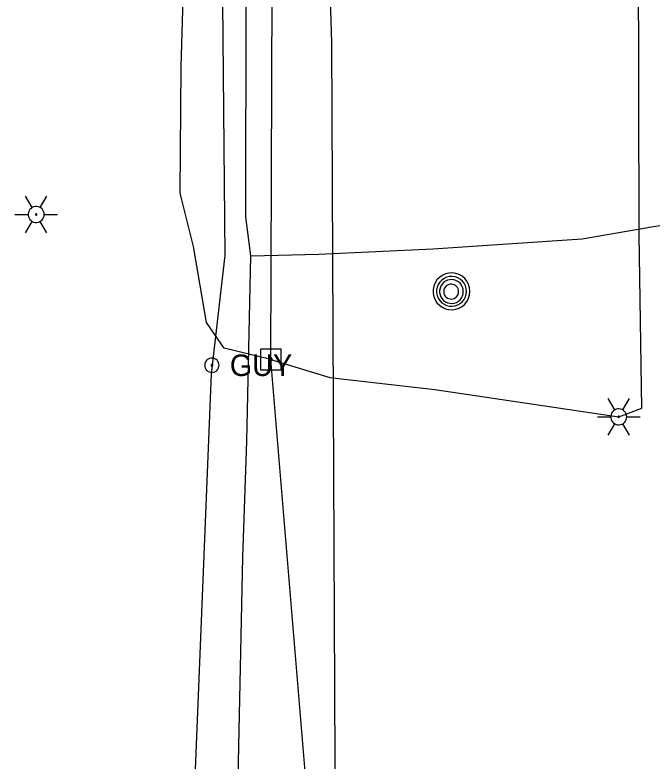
# Model space of a CAD drawing. Extents: x 596028 to 606371, y 330010 to 403088.
# Drawn here: x 601999.6 to 602113.5, y 368545.3 to 368678.8 of the extents above; entities that cross this region are included whole.
import ezdxf

# ---------------------------------------------------------------- set-up
doc = ezdxf.new("R2010")
doc.units = 0
for name, color, linetype in [('E_LTG', 7, 'Continuous'), ('E_UTL_E_UG', 7, 'Continuous'), ('E_UTL_EGuyWire', 7, 'Continuous'), ('E_UTL_EPowerPole', 7, 'Continuous'), ('E_UTL_G_UG', 7, 'Continuous'), ('E_UTL_MH', 7, 'Continuous'), ('E_UTL_Overhead', 7, 'Continuous'), ('E_UTL_T_UG', 7, 'Continuous')]:
    doc.layers.add(name, color=color, linetype=linetype)

msp = doc.modelspace()

# ---------------------------------------------------------------- linework, layer by layer
at = {"layer": 'E_LTG'}
for points in [[(602002.71, 368644.33), (602001.52, 368646.39)], [(602004.14, 368644.33), (602005.33, 368646.39)], [(602004.85, 368643.09), (602004.83, 368643.36), (602004.75, 368643.62), (602004.63, 368643.86), (602004.46, 368644.08), (602004.25, 368644.26), (602004.02, 368644.39), (602003.76, 368644.48), (602003.49, 368644.52), (602003.22, 368644.51), (602002.96, 368644.44), (602002.71, 368644.33), (602002.49, 368644.17), (602002.3, 368643.98), (602002.16, 368643.75), (602002.05, 368643.49), (602002, 368643.23), (602002, 368642.96), (602002.05, 368642.69), (602002.16, 368642.44), (602002.3, 368642.21), (602002.49, 368642.01), (602002.71, 368641.85), (602002.96, 368641.74), (602003.22, 368641.68), (602003.49, 368641.66), (602003.76, 368641.7), (602004.02, 368641.79), (602004.25, 368641.93), (602004.46, 368642.11), (602004.63, 368642.32), (602004.75, 368642.56), (602004.83, 368642.82), (602004.85, 368643.09)], [(602004.85, 368643.09), (602004.83, 368643.36), (602004.75, 368643.62), (602004.63, 368643.86), (602004.46, 368644.08), (602004.25, 368644.26), (602004.02, 368644.39), (602003.76, 368644.48), (602003.49, 368644.52), (602003.22, 368644.51), (602002.96, 368644.44), (602002.71, 368644.33), (602002.49, 368644.17), (602002.3, 368643.98), (602002.16, 368643.75), (602002.05, 368643.49), (602002, 368643.23), (602002, 368642.96), (602002.05, 368642.69), (602002.16, 368642.44), (602002.3, 368642.21), (602002.49, 368642.01), (602002.71, 368641.85), (602002.96, 368641.74), (602003.22, 368641.68), (602003.49, 368641.66), (602003.76, 368641.7), (602004.02, 368641.79), (602004.25, 368641.93), (602004.46, 368642.11), (602004.63, 368642.32), (602004.75, 368642.56), (602004.83, 368642.82), (602004.85, 368643.09)], [(602004.85, 368643.09), (602004.83, 368643.36), (602004.75, 368643.62), (602004.63, 368643.86), (602004.46, 368644.08), (602004.25, 368644.26), (602004.02, 368644.39), (602003.76, 368644.48), (602003.49, 368644.52), (602003.22, 368644.51), (602002.96, 368644.44), (602002.71, 368644.33), (602002.49, 368644.17), (602002.3, 368643.98), (602002.16, 368643.75), (602002.05, 368643.49), (602002, 368643.23), (602002, 368642.96), (602002.05, 368642.69), (602002.16, 368642.44), (602002.3, 368642.21), (602002.49, 368642.01), (602002.71, 368641.85), (602002.96, 368641.74), (602003.22, 368641.68), (602003.49, 368641.66), (602003.76, 368641.7), (602004.02, 368641.79), (602004.25, 368641.93), (602004.46, 368642.11), (602004.63, 368642.32), (602004.75, 368642.56), (602004.83, 368642.82), (602004.85, 368643.09)], [(601999.62, 368643.09), (602002, 368643.09)], [(602003.55, 368643.09), (602003.54, 368643.11), (602003.54, 368643.14), (602003.53, 368643.16), (602003.51, 368643.17), (602003.5, 368643.19), (602003.48, 368643.2), (602003.45, 368643.21), (602003.43, 368643.21), (602003.41, 368643.21), (602003.39, 368643.2), (602003.37, 368643.19), (602003.35, 368643.18), (602003.33, 368643.17), (602003.32, 368643.15), (602003.31, 368643.13), (602003.31, 368643.1), (602003.31, 368643.08), (602003.31, 368643.06), (602003.32, 368643.04), (602003.33, 368643.02), (602003.35, 368643), (602003.37, 368642.99), (602003.39, 368642.98), (602003.41, 368642.97), (602003.43, 368642.97), (602003.45, 368642.98), (602003.48, 368642.98), (602003.5, 368642.99), (602003.51, 368643.01), (602003.53, 368643.03), (602003.54, 368643.05), (602003.54, 368643.07), (602003.55, 368643.09)], [(602004.85, 368643.09), (602007.24, 368643.09)], [(602001.52, 368639.79), (602002.71, 368641.85)], [(602005.33, 368639.79), (602004.14, 368641.85)], [(602106.86, 368608.13), (602105.67, 368610.2)], [(602108.29, 368608.13), (602109.48, 368610.2)], [(602109, 368606.9), (602108.98, 368607.17), (602108.9, 368607.43), (602108.77, 368607.67), (602108.61, 368607.88), (602108.4, 368608.06), (602108.17, 368608.2), (602107.91, 368608.28), (602107.64, 368608.32), (602107.37, 368608.31), (602107.11, 368608.25), (602106.86, 368608.13), (602106.64, 368607.98), (602106.45, 368607.78), (602106.3, 368607.55), (602106.2, 368607.3), (602106.15, 368607.03), (602106.15, 368606.76), (602106.2, 368606.49), (602106.3, 368606.24), (602106.45, 368606.01), (602106.64, 368605.82), (602106.86, 368605.66), (602107.11, 368605.55), (602107.37, 368605.48), (602107.64, 368605.47), (602107.91, 368605.51), (602108.17, 368605.6), (602108.4, 368605.73), (602108.61, 368605.91), (602108.77, 368606.12), (602108.9, 368606.36), (602108.98, 368606.63), (602109, 368606.9)], [(602109, 368606.9), (602108.98, 368607.17), (602108.9, 368607.43), (602108.77, 368607.67), (602108.61, 368607.88), (602108.4, 368608.06), (602108.17, 368608.2), (602107.91, 368608.28), (602107.64, 368608.32), (602107.37, 368608.31), (602107.11, 368608.25), (602106.86, 368608.13), (602106.64, 368607.98), (602106.45, 368607.78), (602106.3, 368607.55), (602106.2, 368607.3), (602106.15, 368607.03), (602106.15, 368606.76), (602106.2, 368606.49), (602106.3, 368606.24), (602106.45, 368606.01), (602106.64, 368605.82), (602106.86, 368605.66), (602107.11, 368605.55), (602107.37, 368605.48), (602107.64, 368605.47), (602107.91, 368605.51), (602108.17, 368605.6), (602108.4, 368605.73), (602108.61, 368605.91), (602108.77, 368606.12), (602108.9, 368606.36), (602108.98, 368606.63), (602109, 368606.9)], [(602109, 368606.9), (602108.98, 368607.17), (602108.9, 368607.43), (602108.77, 368607.67), (602108.61, 368607.88), (602108.4, 368608.06), (602108.17, 368608.2), (602107.91, 368608.28), (602107.64, 368608.32), (602107.37, 368608.31), (602107.11, 368608.25), (602106.86, 368608.13), (602106.64, 368607.98), (602106.45, 368607.78), (602106.3, 368607.55), (602106.2, 368607.3), (602106.15, 368607.03), (602106.15, 368606.76), (602106.2, 368606.49), (602106.3, 368606.24), (602106.45, 368606.01), (602106.64, 368605.82), (602106.86, 368605.66), (602107.11, 368605.55), (602107.37, 368605.48), (602107.64, 368605.47), (602107.91, 368605.51), (602108.17, 368605.6), (602108.4, 368605.73), (602108.61, 368605.91), (602108.77, 368606.12), (602108.9, 368606.36), (602108.98, 368606.63), (602109, 368606.9)], [(602103.76, 368606.9), (602106.14, 368606.9)], [(602107.69, 368606.9), (602107.69, 368606.92), (602107.68, 368606.94), (602107.67, 368606.96), (602107.66, 368606.98), (602107.64, 368606.99), (602107.62, 368607), (602107.6, 368607.01), (602107.58, 368607.01), (602107.56, 368607.01), (602107.53, 368607.01), (602107.51, 368607), (602107.49, 368606.99), (602107.48, 368606.97), (602107.47, 368606.95), (602107.46, 368606.93), (602107.45, 368606.91), (602107.45, 368606.88), (602107.46, 368606.86), (602107.47, 368606.84), (602107.48, 368606.82), (602107.49, 368606.81), (602107.51, 368606.79), (602107.53, 368606.78), (602107.56, 368606.78), (602107.58, 368606.78), (602107.6, 368606.78), (602107.62, 368606.79), (602107.64, 368606.8), (602107.66, 368606.81), (602107.67, 368606.83), (602107.68, 368606.85), (602107.69, 368606.87), (602107.69, 368606.9)], [(602109, 368606.9), (602111.38, 368606.9)], [(602105.67, 368603.6), (602106.86, 368605.66)], [(602109.48, 368603.6), (602108.29, 368605.66)]]:
    msp.add_lwpolyline(points, dxfattribs=at)
at = {"layer": 'E_UTL_E_UG'}
for points in [[(602036.4, 368128.48), (602036.06, 368184.31), (602035.9, 368268.45), (602035.28, 368327.99), (602034.44, 368347.59), (602034.75, 368377.79), (602035.59, 368442.38), (602036.65, 368479.27), (602031.91, 368543.82), (602034.75, 368614.57), (602037.21, 368635.74), (602036.61, 368700.61), (602038.77, 368763.95), (602037.38, 368833.78), (602037.44, 368907.4), (602038.32, 368957.12), (602039.31, 369034.73)], [(602045.39, 368617.17), (602055.95, 368613.91), (602074.7, 368611.8), (602107.57, 368606.9), (602111.72, 368608.42), (602111.23, 368639.49), (602111.03, 368716.06), (602109.57, 368721.04), (602109.48, 368722.06), (602109.49, 368722.96), (602107.84, 368748.94), (602103.15, 368807.3), (602097.74, 368881.28), (602093.9, 368942.51), (602093.9, 368943.33)], [(602045.39, 368617.17), (602037.05, 368619.2), (602033.89, 368623.75), (602031.55, 368637.34), (602029.15, 368646.88), (602029.36, 368669.59), (602030.16, 368697.93), (602027.82, 368704.53)]]:
    msp.add_lwpolyline(points, dxfattribs=at)
at = {"layer": 'E_UTL_EGuyWire'}
for points in [[(602036.12, 368616.13), (602036.1, 368616.37), (602036.03, 368616.6), (602035.91, 368616.82), (602035.76, 368617.01), (602035.58, 368617.17), (602035.37, 368617.3), (602035.14, 368617.37), (602034.9, 368617.41), (602034.65, 368617.4), (602034.42, 368617.34), (602034.19, 368617.24), (602033.99, 368617.1), (602033.83, 368616.92), (602033.69, 368616.72), (602033.6, 368616.49), (602033.56, 368616.25), (602033.56, 368616.01), (602033.6, 368615.77), (602033.69, 368615.54), (602033.83, 368615.33), (602033.99, 368615.16), (602034.19, 368615.02), (602034.42, 368614.92), (602034.65, 368614.86), (602034.9, 368614.85), (602035.14, 368614.88), (602035.37, 368614.96), (602035.58, 368615.08), (602035.76, 368615.24), (602035.91, 368615.43), (602036.03, 368615.65), (602036.1, 368615.88), (602036.12, 368616.13)], [(602035, 368616.13), (602034.99, 368616.16), (602034.98, 368616.19), (602034.97, 368616.21), (602034.95, 368616.24), (602034.93, 368616.26), (602034.9, 368616.27), (602034.87, 368616.28), (602034.84, 368616.29), (602034.81, 368616.29), (602034.78, 368616.28), (602034.75, 368616.27), (602034.73, 368616.25), (602034.71, 368616.23), (602034.69, 368616.2), (602034.68, 368616.17), (602034.68, 368616.14), (602034.68, 368616.11), (602034.68, 368616.08), (602034.69, 368616.05), (602034.71, 368616.03), (602034.73, 368616.01), (602034.75, 368615.99), (602034.78, 368615.98), (602034.81, 368615.97), (602034.84, 368615.97), (602034.87, 368615.97), (602034.9, 368615.98), (602034.93, 368616), (602034.95, 368616.02), (602034.97, 368616.04), (602034.98, 368616.07), (602034.99, 368616.1), (602035, 368616.13)]]:
    msp.add_lwpolyline(points, dxfattribs=at)
at = {"layer": 'E_UTL_EPowerPole'}
for points in [[(602045.36, 368619.02), (602045.36, 368621.92)], [(602047.2, 368619.02), (602043.52, 368619.02)], [(602043.52, 368619.02), (602043.52, 368615.32)], [(602047.2, 368615.32), (602047.2, 368619.02)], [(602045.63, 368617.17), (602045.63, 368617.22), (602045.61, 368617.26), (602045.59, 368617.3), (602045.56, 368617.34), (602045.53, 368617.37), (602045.49, 368617.39), (602045.45, 368617.41), (602045.4, 368617.41), (602045.36, 368617.41), (602045.31, 368617.4), (602045.27, 368617.38), (602045.24, 368617.35), (602045.2, 368617.32), (602045.18, 368617.28), (602045.16, 368617.24), (602045.15, 368617.2), (602045.15, 368617.15), (602045.16, 368617.11), (602045.18, 368617.06), (602045.2, 368617.03), (602045.24, 368616.99), (602045.27, 368616.97), (602045.31, 368616.95), (602045.36, 368616.94), (602045.4, 368616.94), (602045.45, 368616.94), (602045.49, 368616.96), (602045.53, 368616.98), (602045.56, 368617.01), (602045.59, 368617.04), (602045.61, 368617.08), (602045.63, 368617.13), (602045.63, 368617.17)], [(602043.52, 368615.32), (602047.2, 368615.32)]]:
    msp.add_lwpolyline(points, dxfattribs=at)
at = {"layer": 'E_UTL_G_UG'}
for points in [[(602039.52, 368542.31), (602040.38, 368581.78), (602041.06, 368602.54), (602041.8, 368635.67), (602040.91, 368642.65), (602040.95, 368681.4), (602042.41, 368709.93), (602043.11, 368733.16), (602043.03, 368769.04), (602042.65, 368811.55), (602042.41, 368862.76), (602043.13, 368898.34), (602043.05, 368958.08), (602041.79, 369007.09)], [(602041.8, 368635.67), (602053.93, 368636.01), (602074.33, 368636.93), (602101.06, 368638.73), (602113.77, 368640.96), (602150.58, 368646.23), (602162.42, 368647.27), (602166.66, 368648.17), (602176.81, 368647.72)]]:
    msp.add_lwpolyline(points, dxfattribs=at)
at = {"layer": 'E_UTL_MH'}
for points in [[(602080.97, 368629.35), (602080.91, 368629.97), (602080.74, 368630.58), (602080.45, 368631.13), (602080.06, 368631.63), (602079.59, 368632.04), (602079.04, 368632.35), (602078.45, 368632.56), (602077.83, 368632.65), (602077.2, 368632.62), (602076.59, 368632.47), (602076.02, 368632.21), (602075.51, 368631.84), (602075.08, 368631.39), (602074.74, 368630.86), (602074.51, 368630.28), (602074.39, 368629.66), (602074.39, 368629.04), (602074.51, 368628.42), (602074.74, 368627.84), (602075.08, 368627.31), (602075.51, 368626.86), (602076.02, 368626.49), (602076.59, 368626.23), (602077.2, 368626.08), (602077.83, 368626.05), (602078.45, 368626.14), (602079.04, 368626.35), (602079.59, 368626.66), (602080.06, 368627.07), (602080.45, 368627.57), (602080.74, 368628.12), (602080.91, 368628.73), (602080.97, 368629.35)], [(602080.36, 368629.35), (602080.31, 368629.85), (602080.17, 368630.34), (602079.93, 368630.79), (602079.62, 368631.19), (602079.23, 368631.53), (602078.79, 368631.78), (602078.31, 368631.95), (602077.81, 368632.02), (602077.3, 368632), (602076.8, 368631.88), (602076.34, 368631.66), (602075.93, 368631.37), (602075.58, 368631), (602075.3, 368630.57), (602075.11, 368630.1), (602075.02, 368629.6), (602075.02, 368629.09), (602075.11, 368628.59), (602075.3, 368628.12), (602075.58, 368627.69), (602075.93, 368627.32), (602076.34, 368627.03), (602076.8, 368626.82), (602077.3, 368626.7), (602077.81, 368626.67), (602078.31, 368626.74), (602078.79, 368626.91), (602079.23, 368627.17), (602079.62, 368627.5), (602079.93, 368627.9), (602080.17, 368628.35), (602080.31, 368628.84), (602080.36, 368629.35)], [(602079.79, 368629.32), (602079.76, 368629.72), (602079.64, 368630.11), (602079.46, 368630.47), (602079.21, 368630.79), (602078.9, 368631.05), (602078.55, 368631.25), (602078.17, 368631.39), (602077.77, 368631.44), (602077.36, 368631.42), (602076.97, 368631.33), (602076.6, 368631.16), (602076.27, 368630.93), (602075.99, 368630.63), (602075.77, 368630.29), (602075.62, 368629.92), (602075.55, 368629.52), (602075.55, 368629.11), (602075.62, 368628.72), (602075.77, 368628.34), (602075.99, 368628), (602076.27, 368627.71), (602076.6, 368627.47), (602076.97, 368627.3), (602077.36, 368627.21), (602077.77, 368627.19), (602078.17, 368627.25), (602078.55, 368627.38), (602078.9, 368627.58), (602079.21, 368627.85), (602079.46, 368628.17), (602079.64, 368628.53), (602079.76, 368628.91), (602079.79, 368629.32)], [(602078.94, 368629.3), (602078.91, 368629.55), (602078.84, 368629.8), (602078.73, 368630.02), (602078.57, 368630.22), (602078.38, 368630.39), (602078.16, 368630.51), (602077.92, 368630.6), (602077.67, 368630.63), (602077.42, 368630.62), (602077.17, 368630.56), (602076.94, 368630.46), (602076.73, 368630.31), (602076.56, 368630.12), (602076.42, 368629.91), (602076.33, 368629.68), (602076.28, 368629.43), (602076.28, 368629.17), (602076.33, 368628.93), (602076.42, 368628.69), (602076.56, 368628.48), (602076.73, 368628.29), (602076.94, 368628.15), (602077.17, 368628.04), (602077.42, 368627.98), (602077.67, 368627.97), (602077.92, 368628.01), (602078.16, 368628.09), (602078.38, 368628.22), (602078.57, 368628.38), (602078.73, 368628.58), (602078.84, 368628.81), (602078.91, 368629.05), (602078.94, 368629.3)]]:
    msp.add_lwpolyline(points, dxfattribs=at)
at = {"layer": 'E_UTL_Overhead'}
msp.add_lwpolyline([(602046.65, 367600.38), (602051.29, 367697.52), (602053.8, 367901.24), (602051.89, 368080.89), (602055.16, 368276.21), (602053.08, 368301.06), (602057.62, 368469.75), (602045.39, 368617.17), (602046.06, 368815.09), (602047.67, 369060.69), (602047.72, 369211.87), (602048.36, 369250.01), (602048.54, 369288.25), (602049.4, 369442.5), (602049.76, 369613.32), (602051.08, 369789.61), (602050.68, 369965.17), (602051.62, 370141.89), (602052.51, 370286.68), (602048.38, 370407.21)], dxfattribs=at)
at = {"layer": 'E_UTL_T_UG'}
msp.add_lwpolyline([(602051.34, 368009.14), (602051.89, 368080.89), (602055.36, 368086.98), (602053.17, 368186.65), (602052.96, 368247.29), (602057.14, 368287.65), (602056.92, 368311.6), (602057.26, 368326.5), (602055.41, 368414.65), (602056.51, 368455.04), (602056.73, 368477.07), (602056.88, 368545.29), (602056.27, 368673.81), (602055.65, 368695.47), (602057.54, 368813.47), (602059, 368959.42), (602058.48, 369087.55)], dxfattribs=at)

# ---------------------------------------------------------------- texts
at = {"layer": 'E_UTL_EGuyWire'}
msp.add_text('GUY', height=3.85, dxfattribs=at).set_placement((602038.04, 368614.2))

doc.saveas('drawing.dxf')
